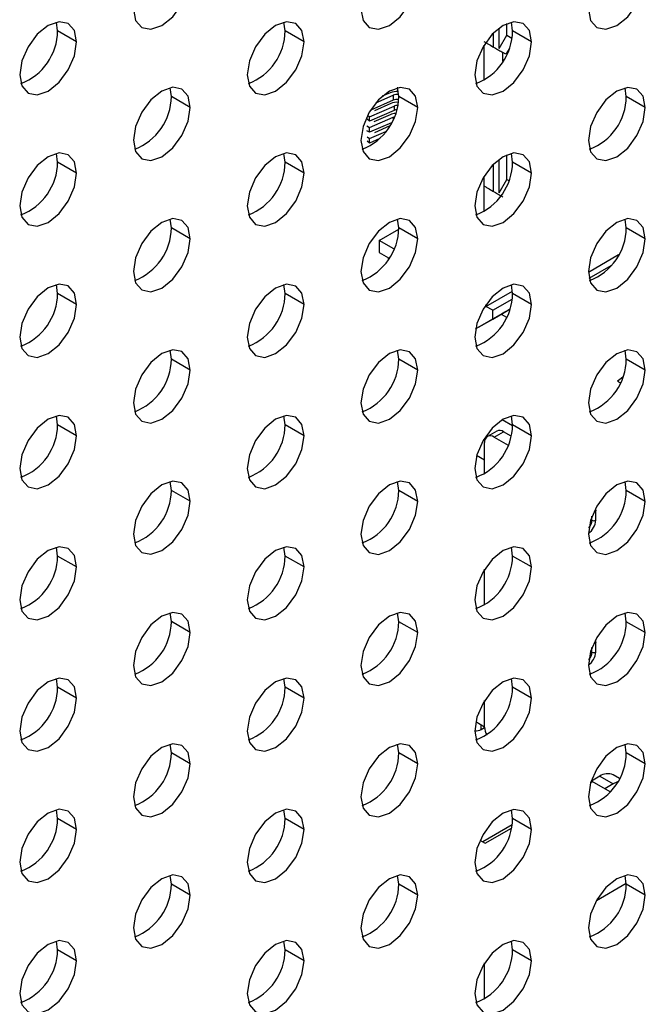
# Model space of a CAD drawing. Header units: millimetres. Extents: x 0 to 1118, y 0 to 864.
# Tile 405 of 438: x 1040 to 1042.34, y 688.9 to 692.58. Entities that reach past the tile are written whole.
import ezdxf

# ---------------------------------------------------------------- set-up
doc = ezdxf.new("R2010")
doc.units = ezdxf.units.MM

msp = doc.modelspace()

# ---------------------------------------------------------------- linework, layer by layer
at = {"color": 7, "linetype": 'Continuous', "lineweight": 25}
for p, q in [((1040.1459, 692.5368), (1040.1413, 692.5697)), ((1040.9944, 692.5367), (1040.9899, 692.5696)), ((1041.843, 692.5366), (1041.8384, 692.5695)), ((1040.2166, 692.496), (1040.1459, 692.5368)), ((1041.0652, 692.4959), (1040.9944, 692.5367)), ((1041.8218, 692.5213), (1041.8218, 692.5641)), ((1041.9137, 692.4958), (1041.843, 692.5366)), ((1041.7702, 692.5276), (1041.7702, 692.4775)), ((1041.7928, 692.471), (1041.8218, 692.5213)), ((1041.8218, 692.5213), (1041.8407, 692.5103)), ((1041.8182, 692.4498), (1041.8069, 692.4564)), ((1041.8298, 692.4698), (1041.8182, 692.4498)), ((1040.5702, 692.2918), (1040.5656, 692.3247)), ((1041.4187, 692.2917), (1041.4141, 692.3246)), ((1042.2672, 692.2916), (1042.2627, 692.3245)), ((1040.6409, 692.251), (1040.5702, 692.2918)), ((1041.3978, 692.2785), (1041.3136, 692.2416)), ((1041.3326, 692.2679), (1041.3978, 692.2964)), ((1041.3859, 692.3055), (1041.3566, 692.2928)), ((1041.3978, 692.2964), (1041.3978, 692.2785)), ((1041.4894, 692.2509), (1041.4187, 692.2917)), ((1042.3379, 692.2508), (1042.2672, 692.2916)), ((1041.3097, 692.2163), (1041.4009, 692.2565)), ((1041.4009, 692.2401), (1041.3097, 692.2)), ((1041.3888, 692.2656), (1041.3273, 692.2386)), ((1041.4009, 692.2565), (1041.4009, 692.2401)), ((1041.3097, 692.2), (1041.3006, 692.2069)), ((1041.3023, 692.2219), (1041.3097, 692.2163)), ((1041.3097, 692.2), (1041.3097, 692.2163)), ((1041.3098, 692.1762), (1041.3978, 692.2148)), ((1041.3859, 692.2239), (1041.3249, 692.1972)), ((1041.2992, 692.1824), (1041.3098, 692.1762)), ((1041.3098, 692.1583), (1041.2992, 692.1644)), ((1041.3097, 692.1347), (1041.3707, 692.1615)), ((1041.3915, 692.194), (1041.3098, 692.1583)), ((1041.3098, 692.1583), (1041.3098, 692.1762)), ((1041.3847, 692.1822), (1041.3273, 692.1569)), ((1041.3006, 692.1415), (1041.3097, 692.1347)), ((1041.3097, 692.1183), (1041.3006, 692.1252)), ((1041.3476, 692.135), (1041.3097, 692.1183)), ((1041.3097, 692.1183), (1041.3097, 692.1347)), ((1040.1459, 692.0468), (1040.1413, 692.0798)), ((1040.9944, 692.0468), (1040.9899, 692.0797)), ((1041.8218, 691.9823), (1041.8218, 692.0742)), ((1041.843, 692.0467), (1041.8384, 692.0796)), ((1040.2166, 692.006), (1040.1459, 692.0468)), ((1041.0652, 692.0059), (1040.9944, 692.0468)), ((1041.7702, 692.0377), (1041.7702, 691.9386)), ((1041.9137, 692.0059), (1041.843, 692.0467)), ((1041.7362, 691.994), (1041.7362, 691.9583)), ((1041.7928, 691.9321), (1041.8218, 691.9823)), ((1041.8218, 691.9823), (1041.8291, 691.9781)), ((1040.5702, 691.8018), (1040.5656, 691.8348)), ((1041.4187, 691.8018), (1041.4141, 691.8347)), ((1042.2672, 691.8017), (1042.2627, 691.8346)), ((1040.6409, 691.761), (1040.5702, 691.8018)), ((1041.3452, 691.7549), (1041.4186, 691.7973)), ((1041.4894, 691.7609), (1041.4187, 691.8018)), ((1042.3379, 691.7609), (1042.2672, 691.8017)), ((1041.4006, 691.7229), (1041.3452, 691.7549)), ((1041.3452, 691.7549), (1041.3452, 691.71)), ((1041.3452, 691.71), (1041.3805, 691.6896)), ((1041.3805, 691.6856), (1041.3805, 691.6896)), ((1042.1283, 691.6135), (1042.2112, 691.6613)), ((1040.1459, 691.5569), (1040.1413, 691.5899)), ((1040.9944, 691.5568), (1040.9899, 691.5898)), ((1041.843, 691.5568), (1041.8384, 691.5897)), ((1040.2166, 691.5161), (1040.1459, 691.5569)), ((1041.0652, 691.516), (1040.9944, 691.5568)), ((1041.7433, 691.5088), (1041.8426, 691.5661)), ((1041.9137, 691.5159), (1041.843, 691.5568)), ((1041.7433, 691.5088), (1041.7433, 691.5149)), ((1041.7687, 691.4941), (1041.7433, 691.5088)), ((1041.7687, 691.4941), (1041.8416, 691.5361)), ((1041.7046, 691.4244), (1041.8041, 691.4818)), ((1041.7687, 691.4614), (1041.8327, 691.4984)), ((1041.7687, 691.4614), (1041.7687, 691.4941)), ((1041.8005, 691.4798), (1041.8204, 691.4683)), ((1041.8288, 691.4961), (1041.8041, 691.4818)), ((1041.8324, 691.4981), (1041.8288, 691.4961)), ((1041.8327, 691.4983), (1041.8324, 691.4981)), ((1041.8324, 691.4981), (1041.8326, 691.498)), ((1041.7046, 691.4244), (1041.7687, 691.4614)), ((1040.5702, 691.3119), (1040.5656, 691.3449)), ((1041.4187, 691.3118), (1041.4141, 691.3448)), ((1042.2672, 691.3118), (1042.2627, 691.3447)), ((1040.6409, 691.2711), (1040.5702, 691.3119)), ((1041.4894, 691.271), (1041.4187, 691.3118)), ((1042.3379, 691.2709), (1042.2672, 691.3118)), ((1042.2382, 691.2339), (1042.2542, 691.2455)), ((1042.2448, 691.2235), (1042.2398, 691.2258)), ((1040.1459, 691.067), (1040.1413, 691.0999)), ((1040.9944, 691.0669), (1040.9899, 691.0998)), ((1041.843, 691.0668), (1041.8384, 691.0998)), ((1040.2166, 691.0262), (1040.1459, 691.067)), ((1041.0652, 691.0261), (1040.9944, 691.0669)), ((1041.8429, 691.0625), (1041.8039, 691.085)), ((1041.9137, 691.026), (1041.843, 691.0668)), ((1041.7844, 691.0435), (1041.749, 691.0231)), ((1041.774, 691.0206), (1041.8094, 691.0411)), ((1041.8375, 691.0248), (1041.8094, 691.0411)), ((1041.7387, 690.8842), (1041.7387, 691.0002)), ((1041.774, 691.0206), (1041.826, 690.9906)), ((1041.7387, 690.9349), (1041.7088, 690.9522)), ((1040.5702, 690.822), (1040.5656, 690.8549)), ((1041.4187, 690.8219), (1041.4141, 690.8548)), ((1042.2672, 690.8218), (1042.2627, 690.8548)), ((1040.6409, 690.7812), (1040.5702, 690.822)), ((1041.4894, 690.7811), (1041.4187, 690.8219)), ((1042.3379, 690.781), (1042.2672, 690.8218)), ((1042.1531, 690.7106), (1042.1531, 690.7456)), ((1040.1459, 690.5771), (1040.1413, 690.61)), ((1040.9944, 690.577), (1040.9899, 690.6099)), ((1041.843, 690.5769), (1041.8384, 690.6098)), ((1040.2166, 690.5363), (1040.1459, 690.5771)), ((1041.0652, 690.5362), (1040.9944, 690.577)), ((1041.9137, 690.5361), (1041.843, 690.5769)), ((1041.7387, 690.3942), (1041.7387, 690.5281)), ((1040.5702, 690.3321), (1040.5656, 690.365)), ((1041.4187, 690.332), (1041.4141, 690.3649)), ((1042.2672, 690.3319), (1042.2627, 690.3648)), ((1040.6409, 690.2913), (1040.5702, 690.3321)), ((1041.4894, 690.2912), (1041.4187, 690.332)), ((1042.3379, 690.2911), (1042.2672, 690.3319)), ((1042.1531, 690.2187), (1042.1531, 690.2537)), ((1040.1459, 690.0872), (1040.1413, 690.1201)), ((1040.9944, 690.0871), (1040.9899, 690.12)), ((1041.843, 690.087), (1041.8384, 690.1199)), ((1040.2166, 690.0463), (1040.1459, 690.0872)), ((1041.0652, 690.0463), (1040.9944, 690.0871)), ((1041.9137, 690.0462), (1041.843, 690.087)), ((1041.7387, 689.9387), (1041.7387, 690.0382)), ((1041.7387, 689.9387), (1041.7053, 689.958)), ((1041.7263, 689.9295), (1041.7387, 689.9367)), ((1041.7452, 689.9113), (1041.7452, 689.9084)), ((1040.5702, 689.8421), (1040.5656, 689.8751)), ((1041.4187, 689.8421), (1041.4141, 689.875)), ((1042.2672, 689.842), (1042.2627, 689.8749)), ((1040.6409, 689.8013), (1040.5702, 689.8421)), ((1041.4894, 689.8012), (1041.4187, 689.8421)), ((1042.3379, 689.8012), (1042.2672, 689.842)), ((1042.1361, 689.7373), (1042.14, 689.7355)), ((1042.1682, 689.7551), (1042.1369, 689.737)), ((1042.1682, 689.7551), (1042.2177, 689.7265)), ((1042.2413, 689.7468), (1042.2182, 689.7601)), ((1042.207, 689.6968), (1042.14, 689.7355)), ((1042.2177, 689.7265), (1042.1866, 689.7086)), ((1040.1459, 689.5972), (1040.1413, 689.6302)), ((1040.9944, 689.5971), (1040.9899, 689.6301)), ((1041.843, 689.5971), (1041.8384, 689.63)), ((1040.2166, 689.5564), (1040.1459, 689.5972)), ((1041.0652, 689.5563), (1040.9944, 689.5971)), ((1041.9137, 689.5562), (1041.843, 689.5971)), ((1041.8411, 689.5732), (1041.7317, 689.51)), ((1041.7212, 689.516), (1041.7404, 689.5049)), ((1040.5702, 689.3522), (1040.5656, 689.3852)), ((1041.4187, 689.3521), (1041.4141, 689.3851)), ((1042.2672, 689.3521), (1042.2627, 689.385)), ((1040.6409, 689.3114), (1040.5702, 689.3522)), ((1041.4894, 689.3113), (1041.4187, 689.3521)), ((1042.3379, 689.3112), (1042.2672, 689.3521)), ((1040.1459, 689.1073), (1040.1413, 689.1402)), ((1040.9944, 689.1072), (1040.9899, 689.1402)), ((1041.843, 689.1071), (1041.8384, 689.1401)), ((1040.2166, 689.0665), (1040.1459, 689.1073)), ((1041.0652, 689.0664), (1040.9944, 689.1072)), ((1041.9137, 689.0663), (1041.843, 689.1071)), ((1041.7387, 688.9245), (1041.7387, 689.0584))]:
    msp.add_line(p, q, dxfattribs=at)
at = {"color": 8, "linetype": 'Continuous', "lineweight": 25}
for p, q in [((1041.7928, 692.471), (1041.7928, 692.5473)), ((1041.7362, 692.4839), (1041.7362, 692.3525)), ((1041.8069, 692.4238), (1041.8069, 692.4564)), ((1041.3978, 692.2148), (1041.3978, 692.2067)), ((1041.7928, 691.9321), (1041.7928, 692.0573)), ((1041.7362, 691.9583), (1041.7362, 691.8626)), ((1042.2381, 691.7005), (1042.1258, 691.6357)), ((1042.2382, 691.2267), (1042.2382, 691.2339)), ((1042.139, 690.7106), (1042.139, 690.7252)), ((1042.139, 690.2187), (1042.139, 690.2353)), ((1041.7263, 689.9295), (1041.7263, 689.9459)), ((1042.1345, 689.7324), (1042.14, 689.7355)), ((1041.7404, 689.5049), (1041.8391, 689.5618)), ((1042.1559, 689.2916), (1042.2672, 689.3559))]:
    msp.add_line(p, q, dxfattribs=at)
at = {"color": 7, "linetype": 'Continuous', "lineweight": 25, "flags": 128}
for points in [[(1040.4288, 692.6184), (1040.4368, 692.5762), (1040.4598, 692.5497), (1040.4942, 692.5431), (1040.5348, 692.5572), (1040.5754, 692.5899), (1040.6098, 692.6363), (1040.6328, 692.6893), (1040.6409, 692.7409)], [(1041.2773, 692.6183), (1041.2854, 692.5761), (1041.3084, 692.5497), (1041.3428, 692.543), (1041.3834, 692.5571), (1041.4239, 692.5898), (1041.4584, 692.6363), (1041.4813, 692.6893), (1041.4894, 692.7408)], [(1042.1258, 692.6183), (1042.1339, 692.576), (1042.1569, 692.5496), (1042.1913, 692.5429), (1042.2319, 692.557), (1042.2725, 692.5898), (1042.3069, 692.6362), (1042.3299, 692.6892), (1042.3379, 692.7407)], [(1040.2166, 692.496), (1040.2086, 692.5382), (1040.1856, 692.5646), (1040.1511, 692.5713), (1040.1106, 692.5572), (1040.07, 692.5244), (1040.0356, 692.478), (1040.0126, 692.425), (1040.0045, 692.3735)], [(1041.0652, 692.4959), (1041.0571, 692.5381), (1041.0341, 692.5645), (1040.9997, 692.5712), (1040.9591, 692.5571), (1040.9185, 692.5244), (1040.8841, 692.478), (1040.8611, 692.4249), (1040.853, 692.3734)], [(1041.9137, 692.4958), (1041.9056, 692.538), (1041.8826, 692.5645), (1041.8482, 692.5712), (1041.8076, 692.557), (1041.767, 692.5243), (1041.7326, 692.4779), (1041.7096, 692.4249), (1041.7015, 692.3733)], [(1040.0045, 692.3735), (1040.0126, 692.3313), (1040.0356, 692.3048), (1040.07, 692.2981), (1040.1106, 692.3122), (1040.1511, 692.345), (1040.1856, 692.3914), (1040.2086, 692.4444), (1040.2166, 692.496)], [(1040.853, 692.3734), (1040.8611, 692.3312), (1040.8841, 692.3047), (1040.9185, 692.2981), (1040.9591, 692.3122), (1040.9997, 692.3449), (1041.0341, 692.3913), (1041.0571, 692.4443), (1041.0652, 692.4959)], [(1041.7015, 692.3733), (1041.7096, 692.3311), (1041.7326, 692.3047), (1041.767, 692.298), (1041.8076, 692.3121), (1041.8482, 692.3448), (1041.8826, 692.3913), (1041.9056, 692.4443), (1041.9137, 692.4958)], [(1040.6409, 692.251), (1040.6328, 692.2932), (1040.6098, 692.3196), (1040.5754, 692.3263), (1040.5348, 692.3122), (1040.4942, 692.2794), (1040.4598, 692.233), (1040.4368, 692.18), (1040.4288, 692.1285)], [(1041.4894, 692.2509), (1041.4813, 692.2931), (1041.4584, 692.3195), (1041.4239, 692.3262), (1041.3834, 692.3121), (1041.3428, 692.2794), (1041.3084, 692.233), (1041.2854, 692.1799), (1041.2773, 692.1284)], [(1041.4143, 692.3241), (1041.4133, 692.3241), (1041.4121, 692.3241)], [(1042.3379, 692.2508), (1042.3299, 692.293), (1042.3069, 692.3195), (1042.2725, 692.3262), (1042.2319, 692.312), (1042.1913, 692.2793), (1042.1569, 692.2329), (1042.1339, 692.1799), (1042.1258, 692.1283)], [(1040.4288, 692.1285), (1040.4368, 692.0863), (1040.4598, 692.0598), (1040.4942, 692.0531), (1040.5348, 692.0672), (1040.5754, 692.1), (1040.6098, 692.1464), (1040.6328, 692.1994), (1040.6409, 692.251)], [(1041.2773, 692.1284), (1041.2854, 692.0862), (1041.3084, 692.0597), (1041.3428, 692.0531), (1041.3834, 692.0672), (1041.4239, 692.0999), (1041.4584, 692.1463), (1041.4813, 692.1993), (1041.4894, 692.2509)], [(1042.1258, 692.1283), (1042.1339, 692.0861), (1042.1569, 692.0597), (1042.1913, 692.053), (1042.2319, 692.0671), (1042.2725, 692.0998), (1042.3069, 692.1463), (1042.3299, 692.1993), (1042.3379, 692.2508)], [(1041.3978, 692.2148), (1041.4014, 692.2161), (1041.4021, 692.2163)], [(1040.2166, 692.006), (1040.2086, 692.0482), (1040.1856, 692.0747), (1040.1511, 692.0814), (1040.1106, 692.0673), (1040.07, 692.0345), (1040.0356, 691.9881), (1040.0126, 691.9351), (1040.0045, 691.8836)], [(1041.0652, 692.0059), (1041.0571, 692.0482), (1041.0341, 692.0746), (1040.9997, 692.0813), (1040.9591, 692.0672), (1040.9185, 692.0344), (1040.8841, 691.988), (1040.8611, 691.935), (1040.853, 691.8835)], [(1041.9137, 692.0059), (1041.9056, 692.0481), (1041.8826, 692.0745), (1041.8482, 692.0812), (1041.8076, 692.0671), (1041.767, 692.0344), (1041.7326, 691.9879), (1041.7096, 691.9349), (1041.7015, 691.8834)], [(1040.0045, 691.8836), (1040.0126, 691.8414), (1040.0356, 691.8149), (1040.07, 691.8082), (1040.1106, 691.8223), (1040.1511, 691.8551), (1040.1856, 691.9015), (1040.2086, 691.9545), (1040.2166, 692.006)], [(1040.853, 691.8835), (1040.8611, 691.8413), (1040.8841, 691.8148), (1040.9185, 691.8081), (1040.9591, 691.8222), (1040.9997, 691.855), (1041.0341, 691.9014), (1041.0571, 691.9544), (1041.0652, 692.0059)], [(1041.7015, 691.8834), (1041.7096, 691.8412), (1041.7326, 691.8147), (1041.767, 691.808), (1041.8076, 691.8222), (1041.8482, 691.8549), (1041.8826, 691.9013), (1041.9056, 691.9543), (1041.9137, 692.0059)], [(1040.6409, 691.761), (1040.6328, 691.8032), (1040.6098, 691.8297), (1040.5754, 691.8364), (1040.5348, 691.8223), (1040.4942, 691.7895), (1040.4598, 691.7431), (1040.4368, 691.6901), (1040.4288, 691.6386)], [(1041.4894, 691.7609), (1041.4813, 691.8032), (1041.4584, 691.8296), (1041.4239, 691.8363), (1041.3834, 691.8222), (1041.3428, 691.7894), (1041.3084, 691.743), (1041.2854, 691.69), (1041.2773, 691.6385)], [(1042.3379, 691.7609), (1042.3299, 691.8031), (1042.3069, 691.8295), (1042.2725, 691.8362), (1042.2319, 691.8221), (1042.1913, 691.7894), (1042.1569, 691.7429), (1042.1339, 691.6899), (1042.1258, 691.6384)], [(1040.4288, 691.6386), (1040.4368, 691.5964), (1040.4598, 691.5699), (1040.4942, 691.5632), (1040.5348, 691.5773), (1040.5754, 691.6101), (1040.6098, 691.6565), (1040.6328, 691.7095), (1040.6409, 691.761)], [(1041.2773, 691.6385), (1041.2854, 691.5963), (1041.3084, 691.5698), (1041.3428, 691.5631), (1041.3834, 691.5772), (1041.4239, 691.61), (1041.4584, 691.6564), (1041.4813, 691.7094), (1041.4894, 691.7609)], [(1042.1258, 691.6384), (1042.1339, 691.5962), (1042.1569, 691.5697), (1042.1913, 691.563), (1042.2319, 691.5772), (1042.2725, 691.6099), (1042.3069, 691.6563), (1042.3299, 691.7093), (1042.3379, 691.7609)], [(1040.2166, 691.5161), (1040.2086, 691.5583), (1040.1856, 691.5848), (1040.1511, 691.5915), (1040.1106, 691.5774), (1040.07, 691.5446), (1040.0356, 691.4982), (1040.0126, 691.4452), (1040.0045, 691.3936)], [(1041.0652, 691.516), (1041.0571, 691.5582), (1041.0341, 691.5847), (1040.9997, 691.5914), (1040.9591, 691.5773), (1040.9185, 691.5445), (1040.8841, 691.4981), (1040.8611, 691.4451), (1040.853, 691.3936)], [(1041.9137, 691.5159), (1041.9056, 691.5582), (1041.8826, 691.5846), (1041.8482, 691.5913), (1041.8076, 691.5772), (1041.767, 691.5444), (1041.7326, 691.498), (1041.7096, 691.445), (1041.7015, 691.3935)], [(1040.0045, 691.3936), (1040.0126, 691.3514), (1040.0356, 691.325), (1040.07, 691.3183), (1040.1106, 691.3324), (1040.1511, 691.3651), (1040.1856, 691.4116), (1040.2086, 691.4646), (1040.2166, 691.5161)], [(1040.853, 691.3936), (1040.8611, 691.3514), (1040.8841, 691.3249), (1040.9185, 691.3182), (1040.9591, 691.3323), (1040.9997, 691.3651), (1041.0341, 691.4115), (1041.0571, 691.4645), (1041.0652, 691.516)], [(1041.7015, 691.3935), (1041.7096, 691.3513), (1041.7326, 691.3248), (1041.767, 691.3181), (1041.8076, 691.3322), (1041.8482, 691.365), (1041.8826, 691.4114), (1041.9056, 691.4644), (1041.9137, 691.5159)], [(1041.8315, 691.4948), (1041.8303, 691.4954), (1041.8288, 691.4961)], [(1040.6409, 691.2711), (1040.6328, 691.3133), (1040.6098, 691.3398), (1040.5754, 691.3465), (1040.5348, 691.3324), (1040.4942, 691.2996), (1040.4598, 691.2532), (1040.4368, 691.2002), (1040.4288, 691.1486)], [(1041.4894, 691.271), (1041.4813, 691.3132), (1041.4584, 691.3397), (1041.4239, 691.3464), (1041.3834, 691.3323), (1041.3428, 691.2995), (1041.3084, 691.2531), (1041.2854, 691.2001), (1041.2773, 691.1486)], [(1042.3379, 691.2709), (1042.3299, 691.3132), (1042.3069, 691.3396), (1042.2725, 691.3463), (1042.2319, 691.3322), (1042.1913, 691.2994), (1042.1569, 691.253), (1042.1339, 691.2), (1042.1258, 691.1485)], [(1040.4288, 691.1486), (1040.4368, 691.1064), (1040.4598, 691.08), (1040.4942, 691.0733), (1040.5348, 691.0874), (1040.5754, 691.1201), (1040.6098, 691.1666), (1040.6328, 691.2196), (1040.6409, 691.2711)], [(1041.2773, 691.1486), (1041.2854, 691.1064), (1041.3084, 691.0799), (1041.3428, 691.0732), (1041.3834, 691.0873), (1041.4239, 691.1201), (1041.4584, 691.1665), (1041.4813, 691.2195), (1041.4894, 691.271)], [(1042.1258, 691.1485), (1042.1339, 691.1063), (1042.1569, 691.0798), (1042.1913, 691.0731), (1042.2319, 691.0872), (1042.2725, 691.12), (1042.3069, 691.1664), (1042.3299, 691.2194), (1042.3379, 691.2709)], [(1042.2389, 691.2262), (1042.2378, 691.227), (1042.2369, 691.228), (1042.2363, 691.229), (1042.236, 691.23), (1042.2361, 691.231), (1042.2365, 691.2321), (1042.2372, 691.233), (1042.2382, 691.2339)], [(1040.2166, 691.0262), (1040.2086, 691.0684), (1040.1856, 691.0949), (1040.1511, 691.1015), (1040.1106, 691.0874), (1040.07, 691.0547), (1040.0356, 691.0083), (1040.0126, 690.9553), (1040.0045, 690.9037)], [(1041.0652, 691.0261), (1041.0571, 691.0683), (1041.0341, 691.0948), (1040.9997, 691.1015), (1040.9591, 691.0874), (1040.9185, 691.0546), (1040.8841, 691.0082), (1040.8611, 690.9552), (1040.853, 690.9036)], [(1041.9137, 691.026), (1041.9056, 691.0682), (1041.8826, 691.0947), (1041.8482, 691.1014), (1041.8076, 691.0873), (1041.767, 691.0545), (1041.7326, 691.0081), (1041.7096, 690.9551), (1041.7015, 690.9036)], [(1040.0045, 690.9037), (1040.0126, 690.8615), (1040.0356, 690.835), (1040.07, 690.8284), (1040.1106, 690.8425), (1040.1511, 690.8752), (1040.1856, 690.9216), (1040.2086, 690.9746), (1040.2166, 691.0262)], [(1040.853, 690.9036), (1040.8611, 690.8614), (1040.8841, 690.835), (1040.9185, 690.8283), (1040.9591, 690.8424), (1040.9997, 690.8751), (1041.0341, 690.9216), (1041.0571, 690.9746), (1041.0652, 691.0261)], [(1041.7015, 690.9036), (1041.7096, 690.8613), (1041.7326, 690.8349), (1041.767, 690.8282), (1041.8076, 690.8423), (1041.8482, 690.8751), (1041.8826, 690.9215), (1041.9056, 690.9745), (1041.9137, 691.026)], [(1040.6409, 690.7812), (1040.6328, 690.8234), (1040.6098, 690.8499), (1040.5754, 690.8565), (1040.5348, 690.8424), (1040.4942, 690.8097), (1040.4598, 690.7633), (1040.4368, 690.7102), (1040.4288, 690.6587)], [(1041.4894, 690.7811), (1041.4813, 690.8233), (1041.4584, 690.8498), (1041.4239, 690.8565), (1041.3834, 690.8423), (1041.3428, 690.8096), (1041.3084, 690.7632), (1041.2854, 690.7102), (1041.2773, 690.6586)], [(1042.3379, 690.781), (1042.3299, 690.8232), (1042.3069, 690.8497), (1042.2725, 690.8564), (1042.2319, 690.8423), (1042.1913, 690.8095), (1042.1569, 690.7631), (1042.1339, 690.7101), (1042.1258, 690.6586)], [(1040.4288, 690.6587), (1040.4368, 690.6165), (1040.4598, 690.59), (1040.4942, 690.5834), (1040.5348, 690.5975), (1040.5754, 690.6302), (1040.6098, 690.6766), (1040.6328, 690.7296), (1040.6409, 690.7812)], [(1041.2773, 690.6586), (1041.2854, 690.6164), (1041.3084, 690.59), (1041.3428, 690.5833), (1041.3834, 690.5974), (1041.4239, 690.6301), (1041.4584, 690.6766), (1041.4813, 690.7296), (1041.4894, 690.7811)], [(1042.1258, 690.6586), (1042.1339, 690.6163), (1042.1569, 690.5899), (1042.1913, 690.5832), (1042.2319, 690.5973), (1042.2725, 690.6301), (1042.3069, 690.6765), (1042.3299, 690.7295), (1042.3379, 690.781)], [(1040.2166, 690.5363), (1040.2086, 690.5785), (1040.1856, 690.6049), (1040.1511, 690.6116), (1040.1106, 690.5975), (1040.07, 690.5648), (1040.0356, 690.5183), (1040.0126, 690.4653), (1040.0045, 690.4138)], [(1041.0652, 690.5362), (1041.0571, 690.5784), (1041.0341, 690.6048), (1040.9997, 690.6115), (1040.9591, 690.5974), (1040.9185, 690.5647), (1040.8841, 690.5183), (1040.8611, 690.4652), (1040.853, 690.4137)], [(1041.9137, 690.5361), (1041.9056, 690.5783), (1041.8826, 690.6048), (1041.8482, 690.6115), (1041.8076, 690.5973), (1041.767, 690.5646), (1041.7326, 690.5182), (1041.7096, 690.4652), (1041.7015, 690.4136)], [(1040.0045, 690.4138), (1040.0126, 690.3716), (1040.0356, 690.3451), (1040.07, 690.3384), (1040.1106, 690.3525), (1040.1511, 690.3853), (1040.1856, 690.4317), (1040.2086, 690.4847), (1040.2166, 690.5363)], [(1040.853, 690.4137), (1040.8611, 690.3715), (1040.8841, 690.345), (1040.9185, 690.3384), (1040.9591, 690.3525), (1040.9997, 690.3852), (1041.0341, 690.4316), (1041.0571, 690.4846), (1041.0652, 690.5362)], [(1041.7015, 690.4136), (1041.7096, 690.3714), (1041.7326, 690.345), (1041.767, 690.3383), (1041.8076, 690.3524), (1041.8482, 690.3851), (1041.8826, 690.4316), (1041.9056, 690.4846), (1041.9137, 690.5361)], [(1040.6409, 690.2913), (1040.6328, 690.3335), (1040.6098, 690.3599), (1040.5754, 690.3666), (1040.5348, 690.3525), (1040.4942, 690.3197), (1040.4598, 690.2733), (1040.4368, 690.2203), (1040.4288, 690.1688)], [(1041.4894, 690.2912), (1041.4813, 690.3334), (1041.4584, 690.3598), (1041.4239, 690.3665), (1041.3834, 690.3524), (1041.3428, 690.3197), (1041.3084, 690.2733), (1041.2854, 690.2202), (1041.2773, 690.1687)], [(1042.3379, 690.2911), (1042.3299, 690.3333), (1042.3069, 690.3598), (1042.2725, 690.3665), (1042.2319, 690.3523), (1042.1913, 690.3196), (1042.1569, 690.2732), (1042.1339, 690.2202), (1042.1258, 690.1686)], [(1040.4288, 690.1688), (1040.4368, 690.1266), (1040.4598, 690.1001), (1040.4942, 690.0934), (1040.5348, 690.1075), (1040.5754, 690.1403), (1040.6098, 690.1867), (1040.6328, 690.2397), (1040.6409, 690.2913)], [(1041.2773, 690.1687), (1041.2854, 690.1265), (1041.3084, 690.1), (1041.3428, 690.0934), (1041.3834, 690.1075), (1041.4239, 690.1402), (1041.4584, 690.1866), (1041.4813, 690.2396), (1041.4894, 690.2912)], [(1042.1258, 690.1686), (1042.1339, 690.1264), (1042.1569, 690.1), (1042.1913, 690.0933), (1042.2319, 690.1074), (1042.2725, 690.1401), (1042.3069, 690.1866), (1042.3299, 690.2396), (1042.3379, 690.2911)], [(1040.2166, 690.0463), (1040.2086, 690.0885), (1040.1856, 690.115), (1040.1511, 690.1217), (1040.1106, 690.1076), (1040.07, 690.0748), (1040.0356, 690.0284), (1040.0126, 689.9754), (1040.0045, 689.9239)], [(1041.0652, 690.0463), (1041.0571, 690.0885), (1041.0341, 690.1149), (1040.9997, 690.1216), (1040.9591, 690.1075), (1040.9185, 690.0747), (1040.8841, 690.0283), (1040.8611, 689.9753), (1040.853, 689.9238)], [(1041.9137, 690.0462), (1041.9056, 690.0884), (1041.8826, 690.1148), (1041.8482, 690.1215), (1041.8076, 690.1074), (1041.767, 690.0747), (1041.7326, 690.0283), (1041.7096, 689.9752), (1041.7015, 689.9237)], [(1040.0045, 689.9239), (1040.0126, 689.8817), (1040.0356, 689.8552), (1040.07, 689.8485), (1040.1106, 689.8626), (1040.1511, 689.8954), (1040.1856, 689.9418), (1040.2086, 689.9948), (1040.2166, 690.0463)], [(1040.853, 689.9238), (1040.8611, 689.8816), (1040.8841, 689.8551), (1040.9185, 689.8484), (1040.9591, 689.8625), (1040.9997, 689.8953), (1041.0341, 689.9417), (1041.0571, 689.9947), (1041.0652, 690.0463)], [(1041.7015, 689.9237), (1041.7096, 689.8815), (1041.7326, 689.855), (1041.767, 689.8484), (1041.8076, 689.8625), (1041.8482, 689.8952), (1041.8826, 689.9416), (1041.9056, 689.9946), (1041.9137, 690.0462)], [(1040.6409, 689.8013), (1040.6328, 689.8435), (1040.6098, 689.87), (1040.5754, 689.8767), (1040.5348, 689.8626), (1040.4942, 689.8298), (1040.4598, 689.7834), (1040.4368, 689.7304), (1040.4288, 689.6789)], [(1041.4894, 689.8012), (1041.4813, 689.8435), (1041.4584, 689.8699), (1041.4239, 689.8766), (1041.3834, 689.8625), (1041.3428, 689.8297), (1041.3084, 689.7833), (1041.2854, 689.7303), (1041.2773, 689.6788)], [(1042.3379, 689.8012), (1042.3299, 689.8434), (1042.3069, 689.8698), (1042.2725, 689.8765), (1042.2319, 689.8624), (1042.1913, 689.8297), (1042.1569, 689.7832), (1042.1339, 689.7302), (1042.1258, 689.6787)], [(1040.4288, 689.6789), (1040.4368, 689.6367), (1040.4598, 689.6102), (1040.4942, 689.6035), (1040.5348, 689.6176), (1040.5754, 689.6504), (1040.6098, 689.6968), (1040.6328, 689.7498), (1040.6409, 689.8013)], [(1041.2773, 689.6788), (1041.2854, 689.6366), (1041.3084, 689.6101), (1041.3428, 689.6034), (1041.3834, 689.6175), (1041.4239, 689.6503), (1041.4584, 689.6967), (1041.4813, 689.7497), (1041.4894, 689.8012)], [(1042.1258, 689.6787), (1042.1339, 689.6365), (1042.1569, 689.61), (1042.1913, 689.6033), (1042.2319, 689.6175), (1042.2725, 689.6502), (1042.3069, 689.6966), (1042.3299, 689.7496), (1042.3379, 689.8012)], [(1042.234, 689.7337), (1042.2315, 689.7329), (1042.2177, 689.7265)], [(1040.2166, 689.5564), (1040.2086, 689.5986), (1040.1856, 689.6251), (1040.1511, 689.6318), (1040.1106, 689.6177), (1040.07, 689.5849), (1040.0356, 689.5385), (1040.0126, 689.4855), (1040.0045, 689.4339)], [(1041.0652, 689.5563), (1041.0571, 689.5985), (1041.0341, 689.625), (1040.9997, 689.6317), (1040.9591, 689.6176), (1040.9185, 689.5848), (1040.8841, 689.5384), (1040.8611, 689.4854), (1040.853, 689.4339)], [(1041.9137, 689.5562), (1041.9056, 689.5985), (1041.8826, 689.6249), (1041.8482, 689.6316), (1041.8076, 689.6175), (1041.767, 689.5847), (1041.7326, 689.5383), (1041.7096, 689.4853), (1041.7015, 689.4338)], [(1040.0045, 689.4339), (1040.0126, 689.3917), (1040.0356, 689.3653), (1040.07, 689.3586), (1040.1106, 689.3727), (1040.1511, 689.4054), (1040.1856, 689.4519), (1040.2086, 689.5049), (1040.2166, 689.5564)], [(1040.853, 689.4339), (1040.8611, 689.3917), (1040.8841, 689.3652), (1040.9185, 689.3585), (1040.9591, 689.3726), (1040.9997, 689.4054), (1041.0341, 689.4518), (1041.0571, 689.5048), (1041.0652, 689.5563)], [(1041.7015, 689.4338), (1041.7096, 689.3916), (1041.7326, 689.3651), (1041.767, 689.3584), (1041.8076, 689.3725), (1041.8482, 689.4053), (1041.8826, 689.4517), (1041.9056, 689.5047), (1041.9137, 689.5562)], [(1040.6409, 689.3114), (1040.6328, 689.3536), (1040.6098, 689.3801), (1040.5754, 689.3868), (1040.5348, 689.3727), (1040.4942, 689.3399), (1040.4598, 689.2935), (1040.4368, 689.2405), (1040.4288, 689.1889)], [(1041.4894, 689.3113), (1041.4813, 689.3535), (1041.4584, 689.38), (1041.4239, 689.3867), (1041.3834, 689.3726), (1041.3428, 689.3398), (1041.3084, 689.2934), (1041.2854, 689.2404), (1041.2773, 689.1889)], [(1042.3379, 689.3112), (1042.3299, 689.3535), (1042.3069, 689.3799), (1042.2725, 689.3866), (1042.2319, 689.3725), (1042.1913, 689.3397), (1042.1569, 689.2933), (1042.1339, 689.2403), (1042.1258, 689.1888)], [(1040.4288, 689.1889), (1040.4368, 689.1467), (1040.4598, 689.1203), (1040.4942, 689.1136), (1040.5348, 689.1277), (1040.5754, 689.1604), (1040.6098, 689.2069), (1040.6328, 689.2599), (1040.6409, 689.3114)], [(1041.2773, 689.1889), (1041.2854, 689.1467), (1041.3084, 689.1202), (1041.3428, 689.1135), (1041.3834, 689.1276), (1041.4239, 689.1604), (1041.4584, 689.2068), (1041.4813, 689.2598), (1041.4894, 689.3113)], [(1042.1258, 689.1888), (1042.1339, 689.1466), (1042.1569, 689.1201), (1042.1913, 689.1134), (1042.2319, 689.1275), (1042.2725, 689.1603), (1042.3069, 689.2067), (1042.3299, 689.2597), (1042.3379, 689.3112)], [(1040.2166, 689.0665), (1040.2086, 689.1087), (1040.1856, 689.1352), (1040.1511, 689.1418), (1040.1106, 689.1277), (1040.07, 689.095), (1040.0356, 689.0486), (1040.0126, 688.9956), (1040.0045, 688.944)], [(1041.0652, 689.0664), (1041.0571, 689.1086), (1041.0341, 689.1351), (1040.9997, 689.1418), (1040.9591, 689.1277), (1040.9185, 689.0949), (1040.8841, 689.0485), (1040.8611, 688.9955), (1040.853, 688.9439)], [(1041.9137, 689.0663), (1041.9056, 689.1085), (1041.8826, 689.135), (1041.8482, 689.1417), (1041.8076, 689.1276), (1041.767, 689.0948), (1041.7326, 689.0484), (1041.7096, 688.9954), (1041.7015, 688.9439)], [(1040.0045, 688.944), (1040.0126, 688.9018), (1040.0356, 688.8753), (1040.07, 688.8687), (1040.1106, 688.8828), (1040.1511, 688.9155), (1040.1856, 688.9619), (1040.2086, 689.0149), (1040.2166, 689.0665)], [(1040.853, 688.9439), (1040.8611, 688.9017), (1040.8841, 688.8753), (1040.9185, 688.8686), (1040.9591, 688.8827), (1040.9997, 688.9154), (1041.0341, 688.9619), (1041.0571, 689.0149), (1041.0652, 689.0664)], [(1041.7015, 688.9439), (1041.7096, 688.9017), (1041.7326, 688.8752), (1041.767, 688.8685), (1041.8076, 688.8826), (1041.8482, 688.9154), (1041.8826, 688.9618), (1041.9056, 689.0148), (1041.9137, 689.0663)]]:
    msp.add_lwpolyline(points, dxfattribs=at)
at = {"color": 8, "linetype": 'Continuous', "lineweight": 25, "flags": 128}
for points in [[(1042.1519, 690.7542), (1042.1526, 690.7516), (1042.1531, 690.7456)], [(1042.1516, 690.2635), (1042.1526, 690.2598), (1042.1531, 690.2537)]]:
    msp.add_lwpolyline(points, dxfattribs=at)
at = {"color": 7, "linetype": 'Continuous', "lineweight": 25}
for centre, radius, start, end in [((1039.9334, 692.5391), 0.2125, 290.8517, 359.3594), ((1040.782, 692.5391), 0.2125, 290.8517, 359.3594), ((1041.6305, 692.539), 0.2125, 290.8517, 359.3594), ((1041.4127, 692.2406), 0.0703, 86.2206, 112.4192), ((1040.3577, 692.2941), 0.2125, 290.8517, 359.3594), ((1041.2062, 692.2941), 0.2125, 290.8517, 359.3594), ((1041.413, 692.2592), 0.0403, 82.1849, 112.1928), ((1041.413, 692.2412), 0.0402, 82.4387, 112.195), ((1042.0547, 692.294), 0.2125, 290.8517, 359.3594), ((1041.4127, 692.2079), 0.0625, 85.8972, 112.5064), ((1041.4129, 692.2273), 0.0316, 85.7844, 112.3746), ((1041.4126, 692.2124), 0.0301, 92.4336, 112.7597), ((1041.4118, 692.1619), 0.0672, 94.1328, 112.7175), ((1039.9334, 692.0492), 0.2125, 290.8517, 359.3594), ((1040.782, 692.0491), 0.2125, 290.8517, 359.3594), ((1041.6305, 692.0491), 0.2125, 290.8517, 359.3594), ((1040.3577, 691.8042), 0.2125, 290.8517, 359.3594), ((1041.2062, 691.8041), 0.2125, 290.8517, 359.3594), ((1042.0547, 691.8041), 0.2125, 290.8517, 359.3594), ((1039.9334, 691.5593), 0.2125, 290.8517, 359.3594), ((1040.782, 691.5592), 0.2125, 290.8517, 359.3594), ((1041.6305, 691.5591), 0.2125, 290.8517, 359.3594), ((1040.3577, 691.3143), 0.2125, 290.8517, 359.3594), ((1041.2062, 691.3142), 0.2125, 290.8517, 359.3594), ((1042.0547, 691.3141), 0.2125, 290.8517, 359.3594), ((1042.244, 691.2351), 0.0102, 240.0737, 245.3248), ((1039.9334, 691.0694), 0.2125, 290.8517, 359.3594), ((1040.782, 691.0693), 0.2125, 290.8517, 359.3594), ((1041.6305, 691.0692), 0.2125, 290.8517, 359.3594), ((1041.7602, 691.0037), 0.0218, 50.7967, 189.214), ((1041.7947, 691.0206), 0.0251, 54.3824, 114.3071), ((1040.3577, 690.8244), 0.2125, 290.8517, 359.3594), ((1041.2062, 690.8243), 0.2125, 290.8517, 359.3594), ((1042.0547, 690.8242), 0.2125, 290.8517, 359.3594), ((1042.146, 690.7243), 0.0154, 242.6092, 297.3967), ((1039.9334, 690.5795), 0.2125, 290.8517, 359.3594), ((1040.782, 690.5794), 0.2125, 290.8517, 359.3594), ((1041.6305, 690.5793), 0.2125, 290.8517, 359.3594), ((1040.3577, 690.3344), 0.2125, 290.8517, 359.3594), ((1041.2062, 690.3344), 0.2125, 290.8517, 359.3594), ((1042.0547, 690.3343), 0.2125, 290.8517, 359.3594), ((1042.146, 690.2324), 0.0154, 242.6092, 297.3967), ((1039.9334, 690.0895), 0.2125, 290.8517, 359.3594), ((1040.782, 690.0894), 0.2125, 290.8517, 359.3594), ((1041.6305, 690.0894), 0.2125, 290.8517, 359.3594), ((1041.7054, 689.9697), 0.0452, 265.1223, 297.5099), ((1041.809, 689.9409), 0.0703, 181.7848, 206.8671), ((1040.3577, 689.8445), 0.2125, 290.8517, 359.3594), ((1041.2062, 689.8444), 0.2125, 290.8517, 359.3594), ((1042.0547, 689.8444), 0.2125, 290.8517, 359.3594), ((1042.1975, 689.7142), 0.0503, 65.6929, 125.6176), ((1039.9334, 689.5996), 0.2125, 290.8517, 359.3594), ((1040.782, 689.5995), 0.2125, 290.8517, 359.3594), ((1041.6305, 689.5994), 0.2125, 290.8517, 359.3594), ((1040.3577, 689.3546), 0.2125, 290.8517, 359.3594), ((1041.2062, 689.3545), 0.2125, 290.8517, 359.3594), ((1042.0547, 689.3544), 0.2125, 290.8517, 359.3594), ((1039.9334, 689.1097), 0.2125, 290.8517, 359.3594), ((1040.782, 689.1096), 0.2125, 290.8517, 359.3594), ((1041.6305, 689.1095), 0.2125, 290.8517, 359.3594)]:
    msp.add_arc(centre, radius, start, end, dxfattribs=at)
at = {"color": 8, "linetype": 'Continuous', "lineweight": 25}
for centre, radius, start, end in [((1042.1464, 690.7581), 0.0142, 271.7903, 298.1533), ((1042.0914, 690.7135), 0.0618, 303.9052, 357.3158), ((1042.0928, 690.7128), 0.0462, 319.0086, 357.3142), ((1042.1326, 690.6991), 0.0132, 61.2257, 81.8206), ((1042.1463, 690.2666), 0.0146, 268.6983, 297.8601), ((1042.0914, 690.2216), 0.0617, 303.8593, 357.3184), ((1042.0927, 690.2209), 0.0463, 318.4017, 357.3095), ((1042.1325, 690.207), 0.0134, 61.3177, 84.0136)]:
    msp.add_arc(centre, radius, start, end, dxfattribs=at)
at = {"color": 7, "linetype": 'Continuous', "lineweight": 25}
for points in [[(1041.7362, 692.4972), (1041.7392, 692.4955), (1041.7453, 692.4919), (1041.7586, 692.4842), (1041.7748, 692.4749), (1041.7928, 692.4645), (1041.802, 692.4592), (1041.8069, 692.4564)], [(1041.7362, 691.9583), (1041.7392, 691.9566), (1041.7453, 691.953), (1041.7586, 691.9453), (1041.7748, 691.936), (1041.7928, 691.9256), (1041.802, 691.9203), (1041.8069, 691.9174)]]:
    msp.add_open_spline(points, degree=3, knots=[0, 0, 0, 0, 0.123215, 0.253527, 0.478033, 0.71849, 1, 1, 1, 1], dxfattribs=at)

doc.saveas('drawing.dxf')
